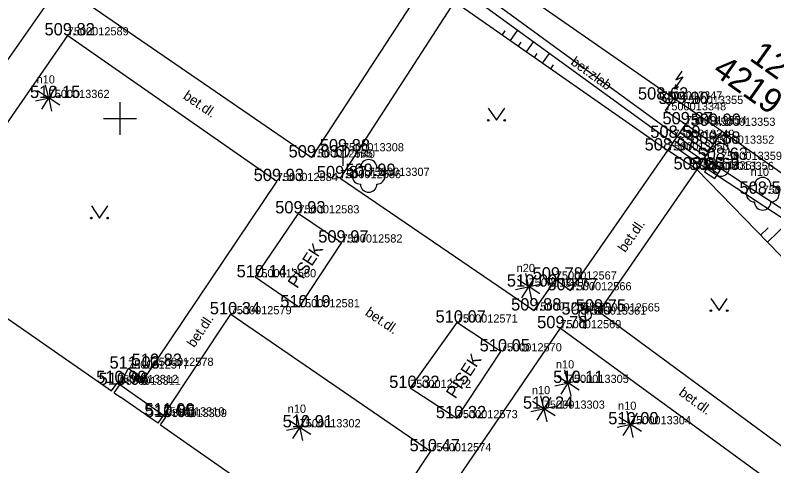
# Model space of a CAD drawing. Extents: x -669251 to -668549, y -1128351 to -1127698.
# Drawn here: x -668956.39 to -668910.12, y -1127821.19 to -1127793.7 of the extents above; entities that cross this region are included whole.
import ezdxf

# ---------------------------------------------------------------- set-up
doc = ezdxf.new("R2010")
doc.units = 0
for name, color, linetype in [('Vrstva 1', 7, 'Continuous'), ('Vrstva 10', 7, 'Continuous'), ('Vrstva 11', 7, 'Continuous'), ('Vrstva 14', 7, 'Continuous'), ('Vrstva 15', 7, 'Continuous'), ('Vrstva 2', 7, 'Continuous'), ('Vrstva 22', 7, 'Continuous'), ('Vrstva 24', 7, 'Continuous'), ('Vrstva 27', 7, 'Continuous'), ('Vrstva 3', 7, 'Continuous'), ('Vrstva 36', 7, 'Continuous'), ('Vrstva 40', 7, 'Continuous'), ('Vrstva 42', 7, 'Continuous'), ('Vrstva 43', 7, 'Continuous'), ('Vrstva 44', 7, 'Continuous'), ('Vrstva 47', 7, 'Continuous'), ('Vrstva 5', 7, 'Continuous'), ('Vrstva 6', 7, 'Continuous'), ('Vrstva 61', 7, 'Continuous')]:
    doc.layers.add(name, color=color, linetype=linetype)

msp = doc.modelspace()

# ---------------------------------------------------------------- linework, layer by layer
at = {"layer": 'Vrstva 1'}
for p, q in [((-668953.186, -1127794.935), (-668953.186, -1127794.935)), ((-668954.355, -1127798.755), (-668954.355, -1127798.755)), ((-668916.979, -1127798.851), (-668916.979, -1127798.851)), ((-668915.705, -1127799.121), (-668915.705, -1127799.121)), ((-668916.744, -1127799.509), (-668916.744, -1127799.509)), ((-668915.496, -1127800.359), (-668915.496, -1127800.359)), ((-668913.742, -1127800.455), (-668913.742, -1127800.455)), ((-668916.237, -1127801.185), (-668916.237, -1127801.185)), ((-668913.808, -1127801.545), (-668913.808, -1127801.545)), ((-668936.401, -1127802.01), (-668936.401, -1127802.01)), ((-668916.584, -1127801.957), (-668916.584, -1127801.957)), ((-668938.301, -1127802.381), (-668938.301, -1127802.381)), ((-668913.343, -1127802.532), (-668913.343, -1127802.532)), ((-668934.833, -1127803.508), (-668934.833, -1127803.508)), ((-668914.82, -1127803.115), (-668914.82, -1127803.115)), ((-668913.836, -1127803.15), (-668913.836, -1127803.15)), ((-668940.428, -1127803.821), (-668940.428, -1127803.821)), ((-668936.578, -1127803.647), (-668936.578, -1127803.647)), ((-668910.8, -1127804.597), (-668910.8, -1127804.597)), ((-668939.114, -1127805.794), (-668939.114, -1127805.794)), ((-668936.489, -1127807.574), (-668936.489, -1127807.574)), ((-668941.753, -1127809.695), (-668941.753, -1127809.695)), ((-668923.417, -1127809.829), (-668923.417, -1127809.829)), ((-668925.074, -1127810.262), (-668925.074, -1127810.262)), ((-668922.516, -1127810.49), (-668922.516, -1127810.49)), ((-668939.088, -1127811.524), (-668939.088, -1127811.524)), ((-668924.729, -1127811.719), (-668924.729, -1127811.719)), ((-668920.784, -1127811.778), (-668920.784, -1127811.778)), ((-668943.249, -1127811.951), (-668943.249, -1127811.951)), ((-668921.619, -1127811.971), (-668921.619, -1127811.971)), ((-668929.46, -1127812.455), (-668929.46, -1127812.455)), ((-668923.14, -1127812.801), (-668923.14, -1127812.801)), ((-668926.77, -1127814.213), (-668926.77, -1127814.213)), ((-668949.505, -1127815.262), (-668949.505, -1127815.262)), ((-668948.012, -1127815.095), (-668948.012, -1127815.095)), ((-668950.174, -1127816.144), (-668950.174, -1127816.144)), ((-668950.005, -1127816.251), (-668950.005, -1127816.251)), ((-668932.305, -1127816.442), (-668932.305, -1127816.442)), ((-668922.683, -1127816.138), (-668922.683, -1127816.138)), ((-668924.148, -1127817.71), (-668924.148, -1127817.71)), ((-668947.348, -1127818.121), (-668947.348, -1127818.121)), ((-668947.198, -1127818.221), (-668947.198, -1127818.221)), ((-668929.459, -1127818.289), (-668929.459, -1127818.289)), ((-668918.891, -1127818.662), (-668918.891, -1127818.662)), ((-668939.04, -1127818.847), (-668939.04, -1127818.847)), ((-668931.066, -1127820.309), (-668931.066, -1127820.309))]:
    msp.add_line(p, q, dxfattribs=at)
at = {"layer": 'Vrstva 10'}
for p, q in [((-668938.301, -1127802.381), (-668931.321, -1127791.671)), ((-668953.843, -1127792.117), (-668963.331, -1127805.665)), ((-668916.284, -1127801.516), (-668929.138, -1127792.163)), ((-668916.003, -1127801.103), (-668928.324, -1127792.108)), ((-668951.841, -1127793.085), (-668938.301, -1127802.381)), ((-668929.598, -1127792.878), (-668936.578, -1127803.647)), ((-668962.136, -1127807.857), (-668953.186, -1127794.935)), ((-668953.186, -1127794.935), (-668940.428, -1127803.821)), ((-668922.516, -1127810.49), (-668916.584, -1127801.957)), ((-668905.952, -1127807.954), (-668914.367, -1127802.413)), ((-668905.826, -1127808.57), (-668914.621, -1127802.807)), ((-668914.82, -1127803.115), (-668920.784, -1127811.778)), ((-668940.428, -1127803.821), (-668948.571, -1127815.924)), ((-668936.578, -1127803.647), (-668924.729, -1127811.719)), ((-668941.753, -1127809.695), (-668939.114, -1127805.794)), ((-668939.114, -1127805.794), (-668936.489, -1127807.574)), ((-668936.489, -1127807.574), (-668939.088, -1127811.524)), ((-668939.088, -1127811.524), (-668941.753, -1127809.695)), ((-668924.729, -1127811.719), (-668923.417, -1127809.829)), ((-668923.417, -1127809.829), (-668922.516, -1127810.49)), ((-668920.784, -1127811.778), (-668907.361, -1127821.686)), ((-668947.348, -1127818.121), (-668943.249, -1127811.951)), ((-668943.249, -1127811.951), (-668931.066, -1127820.309)), ((-668929.46, -1127812.455), (-668932.305, -1127816.442)), ((-668926.77, -1127814.213), (-668929.46, -1127812.455)), ((-668932.758, -1127826.893), (-668923.14, -1127812.801)), ((-668923.14, -1127812.801), (-668908.555, -1127823.428)), ((-668929.459, -1127818.289), (-668926.77, -1127814.213)), ((-668949.505, -1127815.262), (-668950.005, -1127816.251)), ((-668948.571, -1127815.924), (-668949.505, -1127815.262)), ((-668932.305, -1127816.442), (-668929.459, -1127818.289)), ((-668931.066, -1127820.309), (-668935.216, -1127826.509))]:
    msp.add_line(p, q, dxfattribs=at)
at = {"layer": 'Vrstva 11'}
for p, q in [((-668916.223, -1127798.76), (-668916.744, -1127799.509)), ((-668916.744, -1127799.509), (-668915.496, -1127800.359)), ((-668915.834, -1127800.855), (-668915.665, -1127800.607)), ((-668915.665, -1127800.607), (-668915.496, -1127800.359)), ((-668915.665, -1127800.607), (-668913.971, -1127801.797)), ((-668915.496, -1127800.359), (-668913.808, -1127801.545)), ((-668916.172, -1127801.351), (-668916.003, -1127801.103)), ((-668916.003, -1127801.103), (-668915.834, -1127800.855)), ((-668916.003, -1127801.103), (-668914.296, -1127802.302)), ((-668915.834, -1127800.855), (-668914.133, -1127802.05)), ((-668913.273, -1127800.786), (-668913.808, -1127801.545)), ((-668916.584, -1127801.957), (-668916.34, -1127801.599)), ((-668916.34, -1127801.599), (-668916.284, -1127801.516)), ((-668916.34, -1127801.599), (-668914.621, -1127802.807)), ((-668916.284, -1127801.516), (-668916.172, -1127801.351)), ((-668916.172, -1127801.351), (-668914.459, -1127802.554)), ((-668913.808, -1127801.545), (-668913.971, -1127801.797)), ((-668914.82, -1127803.115), (-668916.584, -1127801.957)), ((-668914.133, -1127802.05), (-668914.296, -1127802.302)), ((-668913.971, -1127801.797), (-668914.133, -1127802.05)), ((-668914.459, -1127802.554), (-668914.621, -1127802.807)), ((-668914.367, -1127802.413), (-668914.459, -1127802.554)), ((-668914.296, -1127802.302), (-668914.367, -1127802.413)), ((-668914.621, -1127802.807), (-668914.82, -1127803.115))]:
    msp.add_line(p, q, dxfattribs=at)
at = {"layer": 'Vrstva 14'}
for p, q in [((-668929.598, -1127792.878), (-668916.584, -1127801.957)), ((-668914.82, -1127803.115), (-668905.762, -1127812.449))]:
    msp.add_line(p, q, dxfattribs=at)
at = {"layer": 'Vrstva 15'}
for p, q in [((-668926.681, -1127794.913), (-668926.503, -1127794.658)), ((-668926.189, -1127795.256), (-668925.75, -1127794.628)), ((-668925.697, -1127795.6), (-668925.524, -1127795.352)), ((-668925.205, -1127795.943), (-668924.78, -1127795.334)), ((-668924.712, -1127796.287), (-668924.545, -1127796.047)), ((-668924.22, -1127796.63), (-668923.809, -1127796.04)), ((-668923.728, -1127796.973), (-668923.566, -1127796.741)), ((-668910.932, -1127807.121), (-668910.465, -1127806.668)), ((-668910.514, -1127807.552), (-668909.251, -1127806.326))]:
    msp.add_line(p, q, dxfattribs=at)
at = {"layer": 'Vrstva 22'}
for p, q in [((-668954.363, -1127798.715), (-668954.535, -1127797.961)), ((-668954.389, -1127798.735), (-668955.045, -1127798.321)), ((-668953.921, -1127798.065), (-668954.335, -1127798.721)), ((-668955.149, -1127798.935), (-668954.395, -1127798.763)), ((-668954.375, -1127798.789), (-668954.789, -1127799.445)), ((-668954.347, -1127798.795), (-668954.175, -1127799.549)), ((-668953.665, -1127799.189), (-668954.321, -1127798.775)), ((-668954.315, -1127798.747), (-668953.561, -1127798.575)), ((-668925.082, -1127810.222), (-668925.254, -1127809.468)), ((-668925.108, -1127810.242), (-668925.764, -1127809.828)), ((-668924.64, -1127809.572), (-668925.054, -1127810.228)), ((-668925.868, -1127810.442), (-668925.114, -1127810.27)), ((-668925.094, -1127810.296), (-668925.508, -1127810.952)), ((-668925.066, -1127810.302), (-668924.894, -1127811.056)), ((-668924.384, -1127810.696), (-668925.04, -1127810.282)), ((-668925.034, -1127810.254), (-668924.28, -1127810.082)), ((-668922.691, -1127816.098), (-668922.863, -1127815.344)), ((-668922.249, -1127815.448), (-668922.663, -1127816.104)), ((-668922.717, -1127816.118), (-668923.373, -1127815.704)), ((-668922.643, -1127816.13), (-668921.889, -1127815.958)), ((-668923.477, -1127816.318), (-668922.723, -1127816.146)), ((-668922.703, -1127816.172), (-668923.117, -1127816.828)), ((-668922.675, -1127816.178), (-668922.503, -1127816.932)), ((-668921.993, -1127816.572), (-668922.649, -1127816.158)), ((-668924.156, -1127817.67), (-668924.328, -1127816.916)), ((-668924.182, -1127817.69), (-668924.838, -1127817.276)), ((-668923.714, -1127817.02), (-668924.128, -1127817.676)), ((-668924.942, -1127817.89), (-668924.188, -1127817.718)), ((-668924.168, -1127817.744), (-668924.582, -1127818.4)), ((-668924.14, -1127817.75), (-668923.968, -1127818.504)), ((-668923.458, -1127818.144), (-668924.114, -1127817.73)), ((-668924.108, -1127817.702), (-668923.354, -1127817.53)), ((-668939.048, -1127818.807), (-668939.22, -1127818.053)), ((-668938.606, -1127818.157), (-668939.02, -1127818.813)), ((-668918.925, -1127818.642), (-668919.581, -1127818.228)), ((-668918.899, -1127818.622), (-668919.071, -1127817.868)), ((-668918.457, -1127817.972), (-668918.871, -1127818.628)), ((-668939.074, -1127818.827), (-668939.73, -1127818.413)), ((-668939, -1127818.839), (-668938.246, -1127818.667)), ((-668919.685, -1127818.842), (-668918.931, -1127818.67)), ((-668918.911, -1127818.696), (-668919.325, -1127819.352)), ((-668918.883, -1127818.702), (-668918.711, -1127819.456)), ((-668918.201, -1127819.096), (-668918.857, -1127818.682)), ((-668918.851, -1127818.654), (-668918.097, -1127818.482)), ((-668939.834, -1127819.027), (-668939.08, -1127818.855)), ((-668939.06, -1127818.881), (-668939.474, -1127819.537)), ((-668939.032, -1127818.887), (-668938.86, -1127819.641)), ((-668938.35, -1127819.281), (-668939.006, -1127818.867))]:
    msp.add_line(p, q, dxfattribs=at)
for centre, radius in [((-668954.355, -1127798.755), 0.04), ((-668913.343, -1127802.532), 0.05), ((-668934.833, -1127803.508), 0.05), ((-668910.8, -1127804.597), 0.05), ((-668925.074, -1127810.262), 0.04), ((-668922.683, -1127816.138), 0.04), ((-668924.148, -1127817.71), 0.04), ((-668918.891, -1127818.662), 0.04), ((-668939.04, -1127818.847), 0.04)]:
    msp.add_circle(centre, radius, dxfattribs=at)
for centre, start, end in [((-668913.343, -1127802.032), 0, 180), ((-668913.843, -1127802.532), 90, 270), ((-668912.843, -1127802.532), 270, 90), ((-668934.833, -1127803.008), 0, 180), ((-668935.333, -1127803.508), 90, 270), ((-668934.333, -1127803.508), 270, 90), ((-668913.343, -1127803.032), 180, 0), ((-668910.8, -1127804.097), 0, 180), ((-668934.833, -1127804.008), 180, 0), ((-668911.3, -1127804.597), 90, 270), ((-668910.3, -1127804.597), 270, 90), ((-668910.8, -1127805.097), 180, 0)]:
    msp.add_arc(centre, 0.5, start, end, dxfattribs=at)
at = {"layer": 'Vrstva 24'}
for p, q in [((-668915.675, -1127797.474), (-668916.174, -1127798.193)), ((-668915.736, -1127797.126), (-668916.094, -1127797.639)), ((-668916.094, -1127797.639), (-668915.675, -1127797.474)), ((-668916.125, -1127797.929), (-668916.174, -1127798.193)), ((-668916.174, -1127798.193), (-668915.944, -1127798.054)), ((-668916.512, -1127799.176), (-668916.979, -1127798.851)), ((-668916.689, -1127798.436), (-668916.978, -1127798.852))]:
    msp.add_line(p, q, dxfattribs=at)
at = {"layer": 'Vrstva 27'}
for p, q in [((-668936.401, -1127801.635), (-668936.401, -1127802.885)), ((-668914.151, -1127802.947), (-668913.521, -1127803.353)), ((-668921.619, -1127811.596), (-668921.619, -1127812.846))]:
    msp.add_line(p, q, dxfattribs=at)
msp.add_lwpolyline([(-668914.354, -1127803.262), (-668913.723, -1127803.667), (-668913.317, -1127803.037), (-668913.948, -1127802.631)], close=True, dxfattribs=at)
for centre in [(-668936.401, -1127802.01), (-668921.619, -1127811.971)]:
    msp.add_circle(centre, 0.375, dxfattribs=at)
at = {"layer": 'Vrstva 36'}
for p, q in [((-668927.535, -1127799.366), (-668927.035, -1127800.116)), ((-668927.035, -1127800.116), (-668926.535, -1127799.366)), ((-668951.747, -1127805.333), (-668951.247, -1127806.083)), ((-668951.247, -1127806.083), (-668950.747, -1127805.333)), ((-668913.962, -1127810.978), (-668913.462, -1127811.728)), ((-668913.462, -1127811.728), (-668912.962, -1127810.978))]:
    msp.add_line(p, q, dxfattribs=at)
for centre in [(-668927.535, -1127800.116), (-668926.535, -1127800.116), (-668951.747, -1127806.083), (-668950.747, -1127806.083), (-668913.962, -1127811.728), (-668912.962, -1127811.728)]:
    msp.add_circle(centre, 0.05, dxfattribs=at)
at = {"layer": 'Vrstva 5'}
for p, q in [((-668928.049, -1127790.536), (-668916.223, -1127798.76)), ((-668916.223, -1127798.76), (-668915.705, -1127799.121)), ((-668913.742, -1127800.455), (-668913.273, -1127800.786)), ((-668913.273, -1127800.786), (-668907.18, -1127805.082)), ((-668962.307, -1127808.421), (-668950.511, -1127816.628)), ((-668950.511, -1127816.628), (-668950.174, -1127816.144)), ((-668950.347, -1127816.743), (-668950.005, -1127816.251)), ((-668950.174, -1127816.144), (-668950.005, -1127816.251)), ((-668947.348, -1127818.121), (-668950.005, -1127816.251)), ((-668950.347, -1127816.743), (-668949.978, -1127817)), ((-668947.68, -1127818.598), (-668947.348, -1127818.121)), ((-668947.532, -1127818.701), (-668947.198, -1127818.221)), ((-668947.348, -1127818.121), (-668947.198, -1127818.221)), ((-668947.68, -1127818.598), (-668948.041, -1127818.347)), ((-668947.532, -1127818.701), (-668935.74, -1127826.905))]:
    msp.add_line(p, q, dxfattribs=at)
at = {"layer": 'Vrstva 6'}
for p, q in [((-668915.705, -1127799.121), (-668913.742, -1127800.455)), ((-668948.041, -1127818.347), (-668949.978, -1127817))]:
    msp.add_line(p, q, dxfattribs=at)
at = {"layer": 'Vrstva 61'}
for p, q in [((-668950, -1127799), (-668950, -1127801)), ((-668951, -1127800), (-668949, -1127800))]:
    msp.add_line(p, q, dxfattribs=at)

# ---------------------------------------------------------------- texts
at = {"layer": 'Vrstva 2'}
for s, p in [('7500012589', (-668953.186, -1127794.935)), ('7500013362', (-668954.355, -1127798.755)), ('7500013347', (-668916.979, -1127798.851)), ('7500013355', (-668915.705, -1127799.121)), ('7500013348', (-668916.744, -1127799.509)), ('7500013354', (-668915.496, -1127800.359)), ('7500013353', (-668913.742, -1127800.455)), ('7500013349', (-668916.237, -1127801.185)), ('7500013352', (-668913.808, -1127801.545)), ('7500013308', (-668936.401, -1127802.01)), ('7500013350', (-668916.584, -1127801.957)), ('7500012585', (-668938.301, -1127802.381)), ('7500013359', (-668913.343, -1127802.532)), ('7500013307', (-668934.833, -1127803.508)), ('7500013351', (-668914.82, -1127803.115)), ('7500013356', (-668913.836, -1127803.15)), ('7500012584', (-668940.428, -1127803.821)), ('7500012586', (-668936.578, -1127803.647)), ('7500013360', (-668910.8, -1127804.597)), ('7500012583', (-668939.114, -1127805.794)), ('7500012582', (-668936.489, -1127807.574)), ('7500012580', (-668941.753, -1127809.695)), ('7500012567', (-668923.417, -1127809.829)), ('7500013306', (-668925.074, -1127810.262)), ('7500012566', (-668922.516, -1127810.49)), ('7500012581', (-668939.088, -1127811.524)), ('7500012568', (-668924.729, -1127811.719)), ('7500012565', (-668920.784, -1127811.778)), ('7500012579', (-668943.249, -1127811.951)), ('7500013361', (-668921.619, -1127811.971)), ('7500012571', (-668929.46, -1127812.455)), ('7500012569', (-668923.14, -1127812.801)), ('7500012570', (-668926.77, -1127814.213)), ('7500012578', (-668948.012, -1127815.095)), ('7500012577', (-668949.505, -1127815.262)), ('7500013312', (-668950.174, -1127816.144)), ('7500013311', (-668950.005, -1127816.251)), ('7500012572', (-668932.305, -1127816.442)), ('7500013305', (-668922.683, -1127816.138)), ('7500013303', (-668924.148, -1127817.71)), ('7500013310', (-668947.348, -1127818.121)), ('7500013309', (-668947.198, -1127818.221)), ('7500012573', (-668929.459, -1127818.289)), ('7500013304', (-668918.891, -1127818.662)), ('7500013302', (-668939.04, -1127818.847)), ('7500012574', (-668931.066, -1127820.309))]:
    msp.add_text(s, height=0.5, dxfattribs=at).set_placement(p)
at = {"layer": 'Vrstva 3'}
for s, p in [('509.82 ', (-668954.603, -1127794.935)), ('510.15 ', (-668955.487, -1127798.755)), ('508.62 ', (-668918.408, -1127798.851)), ('509.90 ', (-668917.159, -1127799.121)), ('509.87 ', (-668916.913, -1127800.359)), ('509.90 ', (-668915.196, -1127800.455)), ('508.59 ', (-668917.655, -1127801.185)), ('508.97 ', (-668918.001, -1127801.957)), ('509.88 ', (-668915.225, -1127801.545)), ('509.83 ', (-668939.718, -1127802.381)), ('509.88 ', (-668937.818, -1127802.01)), ('508.63 ', (-668914.772, -1127802.532)), ('508.95 ', (-668916.237, -1127803.115)), ('508.69 ', (-668915.268, -1127803.15)), ('509.87 ', (-668937.995, -1127803.647)), ('509.99 ', (-668936.255, -1127803.508)), ('509.93 ', (-668941.847, -1127803.821)), ('508.58 ', (-668912.215, -1127804.597)), ('509.93 ', (-668940.533, -1127805.794)), ('509.97 ', (-668937.908, -1127807.574)), ('510.14 ', (-668942.885, -1127809.695)), ('509.78 ', (-668924.834, -1127809.829)), ('510.00 ', (-668926.404, -1127810.262)), ('509.77 ', (-668923.933, -1127810.49)), ('510.19 ', (-668940.223, -1127811.524)), ('510.34 ', (-668944.523, -1127811.951)), ('509.88 ', (-668926.146, -1127811.719)), ('509.80 ', (-668923.072, -1127811.971)), ('509.75 ', (-668922.201, -1127811.778)), ('510.07 ', (-668930.755, -1127812.455)), ('509.78 ', (-668924.557, -1127812.801)), ('510.05 ', (-668928.065, -1127814.213)), ('511.03 ', (-668950.637, -1127815.262)), ('510.83 ', (-668949.286, -1127815.095)), ('510.99 ', (-668951.452, -1127816.144)), ('510.96 ', (-668951.303, -1127816.251)), ('510.11 ', (-668923.578, -1127816.138)), ('510.32 ', (-668933.579, -1127816.442)), ('511.00 ', (-668948.516, -1127818.121)), ('510.24 ', (-668925.422, -1127817.71)), ('510.95 ', (-668948.474, -1127818.221)), ('510.32 ', (-668930.733, -1127818.289)), ('510.91 ', (-668940.079, -1127818.847)), ('510.00 ', (-668920.221, -1127818.662)), ('510.47 ', (-668932.34, -1127820.309))]:
    msp.add_text(s, height=0.75, dxfattribs=at).set_placement(p)
at = {"layer": 'Vrstva 40'}
for s, rotation, p in [('bet.zlab', 324.2652, (-668922.557, -1127796.67)), ('bet.dl.', 325.7358, (-668946.194, -1127798.759)), ('bet.dl.', 55.4547, (-668919.184, -1127808.219)), ('bet.dl.', 325.7358, (-668935.093, -1127811.964)), ('bet.dl.', 56.4022, (-668945.466, -1127814.023)), ('bet.dl.', 323.9643, (-668915.963, -1127816.836))]:
    msp.add_text(s, height=0.6, rotation=rotation, dxfattribs=at).set_placement(p)
at = {"layer": 'Vrstva 42'}
for rotation, p in [(56.6561, (-668939.198, -1127810.418)), (56.5865, (-668929.545, -1127817.148))]:
    msp.add_text('PÍSEK', height=0.75, rotation=rotation, dxfattribs=at).set_placement(p)
at = {"layer": 'Vrstva 43'}
msp.add_text('4219', height=1.5, rotation=324.8116, dxfattribs=at).set_placement((-668913.931, -1127797.262))
at = {"layer": 'Vrstva 44'}
msp.add_text('12', height=1.5, rotation=324.8116, dxfattribs=at).set_placement((-668911.672, -1127796.409))
at = {"layer": 'Vrstva 47'}
for s, height, p in [('n10', 0.5, (-668955.085, -1127797.869)), ('n10', 0.499, (-668914.073, -1127801.446)), ('n40', 0.499, (-668935.563, -1127802.422)), ('n10', 0.499, (-668911.53, -1127803.511)), ('n20', 0.5, (-668925.804, -1127809.376)), ('n10', 0.5, (-668923.413, -1127815.252)), ('n10', 0.5, (-668924.878, -1127816.824)), ('n10', 0.5, (-668919.621, -1127817.776)), ('n10', 0.5, (-668939.77, -1127817.961))]:
    msp.add_text(s, height=height, dxfattribs=at).set_placement(p)

doc.saveas('drawing.dxf')
